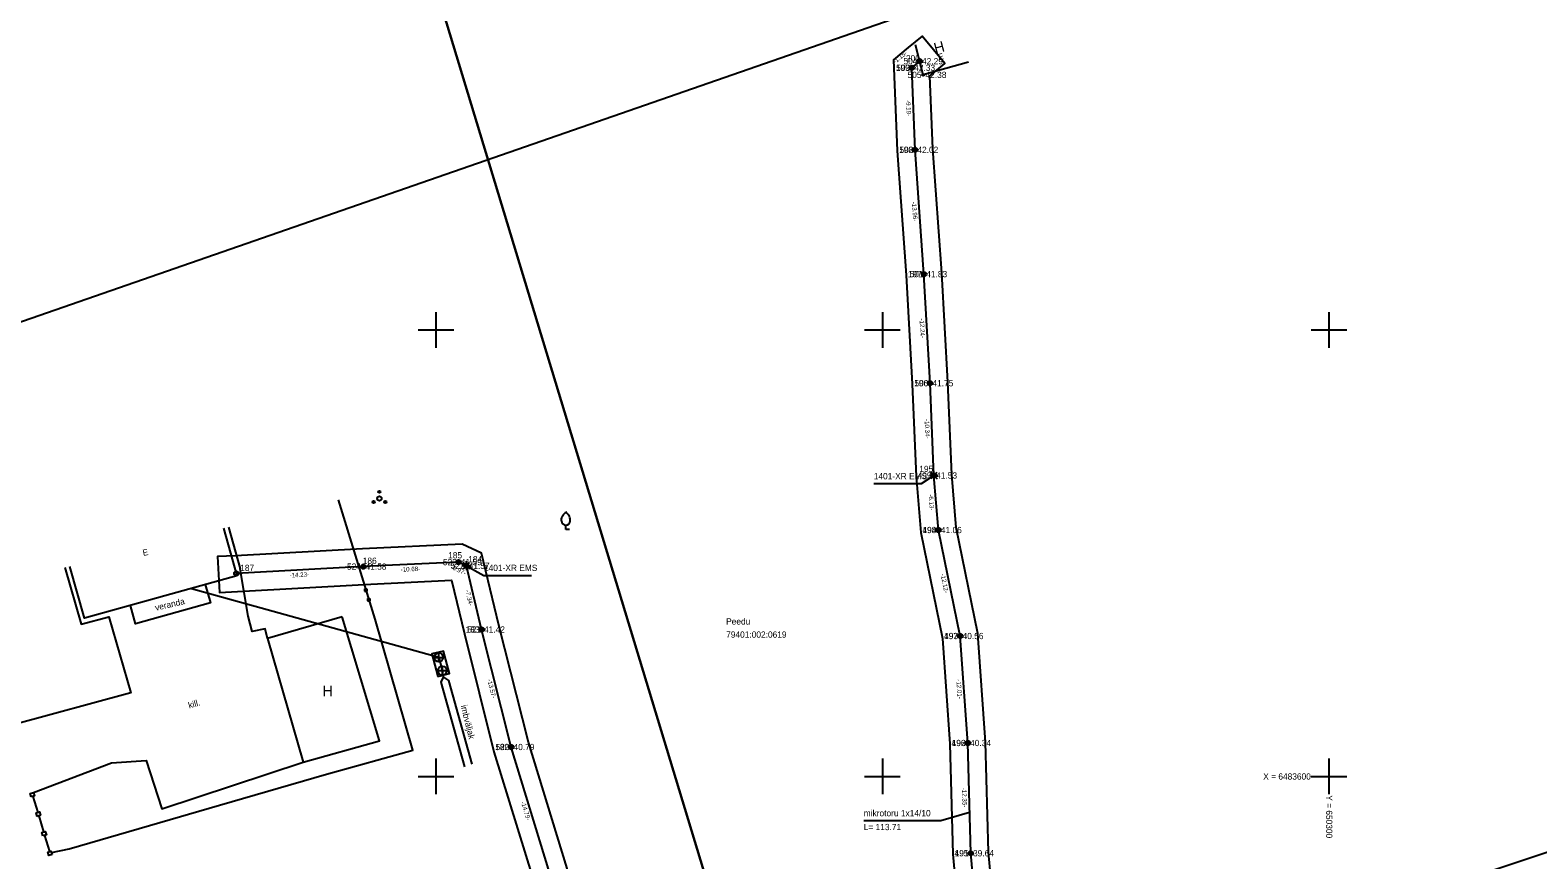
# Model space of a CAD drawing. Extents: x 647603 to 650850, y 6482647 to 6486043.
# Drawn here: x 650154.6 to 650323.4, y 6483590.7 to 6483683.6 of the extents above; entities that cross this region are included whole.
import ezdxf

# ---------------------------------------------------------------- set-up
doc = ezdxf.new("R2010")
doc.units = 0
for name, color, linetype in [('AED', 7, 'Continuous'), ('HOONE', 7, 'Continuous'), ('HOONEDET', 7, 'Continuous'), ('JOONSIDE', 7, 'Continuous'), ('KKAEV', 7, 'Continuous'), ('KOORDPUNKT', 7, 'Continuous'), ('KTRASS', 7, 'Continuous'), ('MOOTKORG_EH2000', 7, 'Continuous'), ('MOOTMPUNKT', 7, 'Continuous'), ('MOOTNR', 7, 'Continuous'), ('MOOTPIIR', 7, 'Continuous'), ('PIIR', 7, 'Continuous'), ('PUU', 7, 'Continuous'), ('RAJATIS', 7, 'Continuous'), ('SITRASS', 7, 'Continuous'), ('TEE', 7, 'Continuous'), ('VORK', 7, 'Continuous'), ('VORMISTUS', 7, 'Continuous')]:
    doc.layers.add(name, color=color, linetype=linetype)

msp = doc.modelspace()

# ---------------------------------------------------------------- linework, layer by layer
at = {"layer": 'AED'}
for p, q in [((650192, 6483621), (650192, 6483620.75)), ((650192, 6483621), (650192.25, 6483621)), ((650192, 6483620.75), (650192.25, 6483620.75)), ((650192.25, 6483621), (650192.25, 6483620.75)), ((650192.35, 6483619.92), (650192.35, 6483619.67)), ((650192.35, 6483619.92), (650192.6, 6483619.92)), ((650192.35, 6483619.67), (650192.6, 6483619.67)), ((650192.6, 6483619.92), (650192.6, 6483619.67)), ((650154.87, 6483597.76), (650155.41, 6483595.96)), ((650155.52, 6483595.58), (650156.06, 6483593.78)), ((650156.17, 6483593.39), (650156.71, 6483591.6))]:
    msp.add_line(p, q, dxfattribs=at)
msp.add_lwpolyline([(650156.96, 6483591.46), (650158.92, 6483591.9), (650175.76, 6483596.77), (650187.76, 6483600.25), (650197.42, 6483602.93), (650193.19, 6483617.62), (650189.08, 6483630.97)], dxfattribs=at)
for points in [[(650154.68, 6483597.71), (650154.56, 6483598.09), (650154.94, 6483598.21), (650155.06, 6483597.82)], [(650155.33, 6483595.52), (650155.21, 6483595.9), (650155.6, 6483596.02), (650155.71, 6483595.64)], [(650155.98, 6483593.34), (650155.87, 6483593.72), (650156.25, 6483593.83), (650156.37, 6483593.45)]]:
    msp.add_lwpolyline(points, close=True, dxfattribs=at)
at = {"layer": 'HOONE'}
for points in [[(650259.66, 6483679.98), (650254.57, 6483678.56), (650253.71, 6483681.93)], [(650176.2, 6483627.78), (650177.72, 6483622.47), (650160.66, 6483617.72), (650158.99, 6483623.52)], [(650189.49, 6483617.88), (650181.13, 6483615.44), (650185.13, 6483601.58), (650193.67, 6483603.97), (650189.49, 6483617.88)]]:
    msp.add_lwpolyline(points, dxfattribs=at)
at = {"layer": 'HOONEDET'}
msp.add_lwpolyline([(650174.15, 6483621.47), (650174.74, 6483619.43), (650166.37, 6483617.08), (650165.79, 6483619.15)], dxfattribs=at)
at = {"layer": 'KKAEV'}
for p, q in [((650200.32, 6483612.82), (650200.32, 6483613.82)), ((650199.82, 6483613.32), (650200.82, 6483613.32)), ((650200.22, 6483611.85), (650201.22, 6483611.85)), ((650200.72, 6483611.35), (650200.72, 6483612.35))]:
    msp.add_line(p, q, dxfattribs=at)
msp.add_lwpolyline([(650200.2, 6483611.19), (650201.52, 6483611.51), (650200.84, 6483614.04), (650199.55, 6483613.72)], close=True, dxfattribs=at)
for centre in [(650200.32, 6483613.32), (650200.72, 6483611.85)]:
    msp.add_circle(centre, 0.5, dxfattribs=at)
at = {"layer": 'KOORDPUNKT'}
for centre, radius in [((650253.3, 6483679.36), 0.25), ((650253.3, 6483679.36), 0.0221), ((650253.3, 6483679.36), 0.025), ((650253.3, 6483679.36), 0.0191), ((650253.3, 6483679.36), 0.0132), ((650253.3, 6483679.36), 0.0161), ((650253.3, 6483679.36), 0.0102), ((650253.3, 6483679.36), 0.0043), ((650253.3, 6483679.36), 0.00726), ((650254.18, 6483680.09), 0.25), ((650254.18, 6483680.09), 0.025), ((650254.18, 6483680.09), 0.0161), ((650254.18, 6483680.09), 0.0191), ((650254.18, 6483680.09), 0.0221), ((650254.18, 6483680.09), 0.0132), ((650254.18, 6483680.09), 0.00726), ((650254.18, 6483680.09), 0.0102), ((650254.18, 6483680.09), 0.0043), ((650253.66, 6483670.17), 0.25), ((650253.66, 6483670.17), 0.0221), ((650253.66, 6483670.17), 0.025), ((650253.66, 6483670.17), 0.0191), ((650253.66, 6483670.17), 0.0132), ((650253.66, 6483670.17), 0.0161), ((650253.66, 6483670.17), 0.00726), ((650253.66, 6483670.17), 0.0102), ((650253.66, 6483670.17), 0.0043), ((650254.65, 6483656.25), 0.25), ((650254.65, 6483656.25), 0.025), ((650254.65, 6483656.25), 0.0191), ((650254.65, 6483656.25), 0.0221), ((650254.65, 6483656.25), 0.0132), ((650254.65, 6483656.25), 0.0161), ((650254.65, 6483656.25), 0.00726), ((650254.65, 6483656.25), 0.0102), ((650254.65, 6483656.25), 0.0043), ((650255.34, 6483644.03), 0.25), ((650255.34, 6483644.03), 0.025), ((650255.34, 6483644.03), 0.0191), ((650255.34, 6483644.03), 0.0221), ((650255.34, 6483644.03), 0.0161), ((650255.34, 6483644.03), 0.0102), ((650255.34, 6483644.03), 0.0132), ((650255.34, 6483644.03), 0.00726), ((650255.34, 6483644.03), 0.0043), ((650255.76, 6483633.7), 0.25), ((650255.76, 6483633.7), 0.0191), ((650255.76, 6483633.7), 0.0221), ((650255.76, 6483633.7), 0.025), ((650255.76, 6483633.7), 0.0102), ((650255.76, 6483633.7), 0.0132), ((650255.76, 6483633.7), 0.0161), ((650255.76, 6483633.7), 0.00726), ((650255.76, 6483633.7), 0.0043), ((650256.29, 6483627.59), 0.25), ((650256.29, 6483627.59), 0.025), ((650256.29, 6483627.59), 0.0221), ((650256.29, 6483627.59), 0.0161), ((650256.29, 6483627.59), 0.0191), ((650256.29, 6483627.59), 0.0102), ((650256.29, 6483627.59), 0.0132), ((650256.29, 6483627.59), 0.00726), ((650256.29, 6483627.59), 0.0043), ((650191.86, 6483623.49), 0.25), ((650191.86, 6483623.49), 0.0191), ((650191.86, 6483623.49), 0.0221), ((650191.86, 6483623.49), 0.025), ((650191.86, 6483623.49), 0.0161), ((650191.86, 6483623.49), 0.0102), ((650191.86, 6483623.49), 0.0132), ((650191.86, 6483623.49), 0.00726), ((650191.86, 6483623.49), 0.0043), ((650202.53, 6483624), 0.25), ((650202.53, 6483624), 0.025), ((650202.53, 6483624), 0.0191), ((650202.53, 6483624), 0.0221), ((650202.53, 6483624), 0.0132), ((650202.53, 6483624), 0.0161), ((650202.53, 6483624), 0.0102), ((650202.53, 6483624), 0.0043), ((650202.53, 6483624), 0.00726), ((650203.41, 6483623.59), 0.25), ((650203.41, 6483623.59), 0.0221), ((650203.41, 6483623.59), 0.025), ((650203.41, 6483623.59), 0.0191), ((650203.41, 6483623.59), 0.0102), ((650203.41, 6483623.59), 0.0132), ((650203.41, 6483623.59), 0.0161), ((650203.41, 6483623.59), 0.00726), ((650203.41, 6483623.59), 0.0043), ((650177.65, 6483622.72), 0.25), ((650177.65, 6483622.72), 0.0221), ((650177.65, 6483622.72), 0.025), ((650177.65, 6483622.72), 0.0191), ((650177.65, 6483622.72), 0.0132), ((650177.65, 6483622.72), 0.0161), ((650177.65, 6483622.72), 0.0102), ((650177.65, 6483622.72), 0.0043), ((650177.65, 6483622.72), 0.00726), ((650205.12, 6483616.45), 0.25), ((650205.12, 6483616.45), 0.025), ((650205.12, 6483616.45), 0.0191), ((650205.12, 6483616.45), 0.0221), ((650205.12, 6483616.45), 0.0161), ((650205.12, 6483616.45), 0.00726), ((650205.12, 6483616.45), 0.0102), ((650205.12, 6483616.45), 0.0132), ((650205.12, 6483616.45), 0.0043), ((650258.72, 6483615.72), 0.25), ((650258.72, 6483615.72), 0.025), ((650258.72, 6483615.72), 0.0221), ((650258.72, 6483615.72), 0.0161), ((650258.72, 6483615.72), 0.0191), ((650258.72, 6483615.72), 0.0132), ((650258.72, 6483615.72), 0.00726), ((650258.72, 6483615.72), 0.0102), ((650258.72, 6483615.72), 0.0043), ((650208.43, 6483603.29), 0.25), ((650208.43, 6483603.29), 0.0221), ((650208.43, 6483603.29), 0.025), ((650208.43, 6483603.29), 0.0132), ((650208.43, 6483603.29), 0.0161), ((650208.43, 6483603.29), 0.0191), ((650208.43, 6483603.29), 0.0102), ((650208.43, 6483603.29), 0.0043), ((650208.43, 6483603.29), 0.00726), ((650259.56, 6483603.74), 0.25), ((650259.56, 6483603.74), 0.0191), ((650259.56, 6483603.74), 0.0221), ((650259.56, 6483603.74), 0.025), ((650259.56, 6483603.74), 0.0161), ((650259.56, 6483603.74), 0.0102), ((650259.56, 6483603.74), 0.0132), ((650259.56, 6483603.74), 0.00726), ((650259.56, 6483603.74), 0.0043), ((650259.89, 6483591.39), 0.25), ((650259.89, 6483591.39), 0.0221), ((650259.89, 6483591.39), 0.025), ((650259.89, 6483591.39), 0.0161), ((650259.89, 6483591.39), 0.0191), ((650259.89, 6483591.39), 0.0132), ((650259.89, 6483591.39), 0.0102), ((650259.89, 6483591.39), 0.00726), ((650259.89, 6483591.39), 0.0043)]:
    msp.add_circle(centre, radius, dxfattribs=at)
at = {"layer": 'KTRASS'}
msp.add_line((650200.84, 6483611.1), (650200.72, 6483611.85), dxfattribs=at)
for points in [[(650172.61, 6483621.05), (650200.33, 6483613.34), (650200.71, 6483611.88)], [(650203.24, 6483601.06), (650200.59, 6483610.54), (650200.84, 6483611.1), (650201.4, 6483610.72), (650204.03, 6483601.36)]]:
    msp.add_lwpolyline(points, dxfattribs=at)
at = {"layer": 'MOOTMPUNKT'}
for centre in [(650253.3, 6483679.36), (650254.18, 6483680.09), (650254.57, 6483678.56), (650253.66, 6483670.17), (650254.65, 6483656.25), (650255.34, 6483644.03), (650255.76, 6483633.7), (650256.29, 6483627.59), (650191.86, 6483623.49), (650202.53, 6483624), (650203.41, 6483623.59), (650205.12, 6483616.45), (650258.72, 6483615.72), (650208.43, 6483603.29), (650259.56, 6483603.74), (650259.89, 6483591.39)]:
    msp.add_circle(centre, 0.1, dxfattribs=at)
at = {"layer": 'MOOTPIIR'}
msp.add_lwpolyline([(650263, 6483579.48), (650261.89, 6483591.51), (650261.56, 6483603.83), (650260.7, 6483615.99), (650258.27, 6483627.88), (650257.76, 6483633.82), (650257.34, 6483644.13), (650256.64, 6483656.38), (650255.66, 6483670.28), (650255.33, 6483678.45), (650255.46, 6483678.55), (650257, 6483679.83), (650254.44, 6483682.91), (650252.9, 6483681.63), (650251.26, 6483680.26), (650251.66, 6483670.06), (650252.65, 6483656.12), (650253.35, 6483643.93), (650253.77, 6483633.57), (650254.3, 6483627.3), (650256.73, 6483615.45), (650257.56, 6483603.64), (650257.89, 6483591.28), (650259.01, 6483579.12)], dxfattribs=at)
msp.add_lwpolyline([(650224.44, 6483555.49), (650223.03, 6483561.07), (650218.62, 6483573.73), (650214.7, 6483589.67), (650210.35, 6483603.82), (650207.06, 6483616.93), (650205.12, 6483624.99), (650202.93, 6483626.02), (650191.76, 6483625.48), (650177.54, 6483624.71), (650175.54, 6483624.61), (650175.76, 6483620.61), (650177.76, 6483620.72), (650191.96, 6483621.49), (650201.74, 6483621.96), (650203.18, 6483615.97), (650206.5, 6483602.75), (650210.84, 6483588.61), (650214.78, 6483572.59), (650219.19, 6483559.92), (650220.6, 6483554.36), (650221.77, 6483550.38), (650225.43, 6483551.6)], close=True, dxfattribs=at)
at = {"layer": 'PIIR'}
for points in [[(649815.13, 6484377.74), (649877.7, 6484450.47), (650211.23, 6484375.46), (650257.97, 6484244.23), (650328.71, 6484062.99), (650329.06, 6484060.01), (650489.86, 6483654.15), (650329.81, 6483593.26), (650238.07, 6483562.79), (650178.27, 6483759.98), (650087.81, 6483726.37), (649950.32, 6483675.53), (649866.23, 6483823.05), (649864.9, 6483827.35), (649709.16, 6484330.28)], [(650238.07, 6483562.79), (650142.62, 6483535.72), (650087.81, 6483726.37), (650178.27, 6483759.98)]]:
    msp.add_lwpolyline(points, close=True, dxfattribs=at)
at = {"layer": 'PUU'}
for p, q in [((650214.55, 6483627.63), (650214.55, 6483628.13)), ((650214.95, 6483627.63), (650214.55, 6483627.63))]:
    msp.add_line(p, q, dxfattribs=at)
for points in [[(650214.05, 6483628.63), (650214.05, 6483628.78), (650214.06, 6483628.84), (650214.09, 6483628.97), (650214.15, 6483629.09), (650214.3, 6483629.33), (650214.46, 6483629.53), (650214.55, 6483629.63)], [(650215.05, 6483628.63), (650215.05, 6483628.78), (650215.04, 6483628.84), (650215, 6483628.97), (650214.94, 6483629.09), (650214.8, 6483629.33), (650214.64, 6483629.53), (650214.55, 6483629.63)]]:
    msp.add_lwpolyline(points, dxfattribs=at)
for centre, radius in [((650193.67, 6483631.87), 0.125), ((650193.02, 6483630.74), 0.125), ((650193.67, 6483631.12), 0.25), ((650194.32, 6483630.74), 0.125)]:
    msp.add_circle(centre, radius, dxfattribs=at)
msp.add_arc((650214.55, 6483628.63), 0.5, 180, 0, dxfattribs=at)
at = {"layer": 'RAJATIS'}
msp.add_lwpolyline([(650157.01, 6483591.26), (650156.64, 6483591.14), (650156.52, 6483591.52), (650156.88, 6483591.64), (650157.01, 6483591.26)], dxfattribs=at)
at = {"layer": 'SITRASS'}
for p, q in [((650255.51, 6483633.7), (650255.26, 6483633.7)), ((650255.59, 6483633.87), (650255.41, 6483634.05)), ((650255.76, 6483633.95), (650255.76, 6483634.2)), ((650255.94, 6483633.87), (650256.12, 6483634.05)), ((650256.01, 6483633.7), (650256.26, 6483633.7)), ((650255.59, 6483633.52), (650255.41, 6483633.34)), ((650255.76, 6483633.45), (650255.76, 6483633.2)), ((650255.94, 6483633.52), (650256.12, 6483633.34)), ((650203.16, 6483623.59), (650202.91, 6483623.59)), ((650203.23, 6483623.76), (650203.05, 6483623.94)), ((650203.41, 6483623.84), (650203.41, 6483624.09)), ((650203.58, 6483623.76), (650203.76, 6483623.94)), ((650203.66, 6483623.59), (650203.91, 6483623.59)), ((650203.23, 6483623.41), (650203.05, 6483623.23)), ((650203.41, 6483623.34), (650203.41, 6483623.09)), ((650203.58, 6483623.41), (650203.76, 6483623.23))]:
    msp.add_line(p, q, dxfattribs=at)
for points in [[(650261.8, 6483567.25), (650261.84, 6483569.76), (650261, 6483579.3), (650259.89, 6483591.39), (650259.56, 6483603.74), (650258.72, 6483615.72), (650256.29, 6483627.59), (650255.76, 6483633.7), (650255.34, 6483644.03), (650254.65, 6483656.25), (650253.66, 6483670.17), (650253.3, 6483679.36), (650254.18, 6483680.09)], [(650255.76, 6483633.7), (650254.35, 6483632.77), (650249.03, 6483632.77)], [(650222.79, 6483553.88), (650221.11, 6483560.5), (650216.7, 6483573.16), (650212.77, 6483589.14), (650208.43, 6483603.29), (650205.12, 6483616.45), (650203.41, 6483623.59), (650202.53, 6483624), (650191.86, 6483623.49), (650177.65, 6483622.72)], [(650203.41, 6483623.59), (650205.38, 6483622.5), (650210.7, 6483622.5)], [(650259.77, 6483595.95), (650256.56, 6483595.03), (650247.91, 6483595.03)]]:
    msp.add_lwpolyline(points, dxfattribs=at)
for centre, radius in [((650255.76, 6483633.7), 0.25), ((650255.76, 6483633.7), 0.225), ((650255.76, 6483633.7), 0.2), ((650255.76, 6483633.7), 0.175), ((650255.76, 6483633.7), 0.15), ((650255.76, 6483633.7), 0.125), ((650255.76, 6483633.7), 0.1), ((650255.76, 6483633.7), 0.075), ((650255.76, 6483633.7), 0.05), ((650255.76, 6483633.7), 0.025), ((650203.41, 6483623.59), 0.25), ((650203.41, 6483623.59), 0.225), ((650203.41, 6483623.59), 0.2), ((650203.41, 6483623.59), 0.175), ((650203.41, 6483623.59), 0.15), ((650203.41, 6483623.59), 0.125), ((650203.41, 6483623.59), 0.1), ((650203.41, 6483623.59), 0.075), ((650203.41, 6483623.59), 0.05), ((650203.41, 6483623.59), 0.025)]:
    msp.add_circle(centre, radius, dxfattribs=at)
at = {"layer": 'TEE'}
for points in [[(650176.76, 6483627.92), (650178.08, 6483623.25)], [(650158.45, 6483623.38), (650160.25, 6483617.04), (650163.35, 6483617.87), (650165.82, 6483609.34), (650152.67, 6483605.77)], [(650181.13, 6483615.44), (650180.89, 6483616.54), (650179.42, 6483616.22), (650178.97, 6483617.96), (650178.08, 6483623.25)], [(650154.94, 6483598.21), (650163.68, 6483601.52), (650167.53, 6483601.76), (650169.32, 6483596.38), (650185.13, 6483601.58)]]:
    msp.add_lwpolyline(points, dxfattribs=at)
at = {"layer": 'VORK'}
for p, q in [((650200, 6483652), (650200, 6483648)), ((650250, 6483652), (650250, 6483648)), ((650300, 6483652), (650300, 6483648)), ((650198, 6483650), (650202, 6483650)), ((650248, 6483650), (650252, 6483650)), ((650298, 6483650), (650302, 6483650)), ((650200, 6483602), (650200, 6483598)), ((650250, 6483602), (650250, 6483598)), ((650300, 6483602), (650300, 6483598)), ((650198, 6483600), (650202, 6483600)), ((650248, 6483600), (650252, 6483600)), ((650298, 6483600), (650302, 6483600))]:
    msp.add_line(p, q, dxfattribs=at)
at = {"layer": 'VORMISTUS'}
msp.add_lwpolyline([(649870.6, 6483400.79), (649823.53, 6483536.34), (650373.32, 6483727.28), (650420.39, 6483591.72)], close=True, dxfattribs=at)

# ---------------------------------------------------------------- texts
at = {"layer": 'HOONE'}
for s, height, rotation, p in [('H', 1.2, 15.092, (650255.95, 6483680.92)), ('E', 0.7, 15.092, (650256.32, 6483680.18)), ('E', 0.7, 11.5671, (650167.23, 6483624.68))]:
    msp.add_text(s, height=height, rotation=rotation, dxfattribs=at).set_placement(p)
msp.add_text('H', height=1.2, dxfattribs=at).set_placement((650187.29, 6483608.97))
at = {"layer": 'HOONEDET'}
msp.add_text('veranda', height=0.7, rotation=13.0496, dxfattribs=at).set_placement((650168.63, 6483618.54))
at = {"layer": 'JOONSIDE'}
for s, rotation, p in [('-1.15-', 39.7482, (650251.43, 6483679.77)), ('-9.19-', 272.2826, (650252.66, 6483675.73)), ('-13.96-', 274.0499, (650253.3, 6483664.33)), ('-12.24-', 273.2557, (650254.16, 6483651.27)), ('-10.34-', 272.3218, (650254.73, 6483640.01)), ('-6.13-', 274.8956, (650255.17, 6483631.57)), ('-10.68-', 2.7426, (650196.06, 6483622.91)), ('-0.97-', 334.9974, (650201.6, 6483623.28)), ('-14.23-', 3.0996, (650183.62, 6483622.26)), ('-12.12-', 281.5789, (650256.51, 6483622.65)), ('-7.34-', 283.5252, (650203.28, 6483620.81)), ('-13.57-', 284.0926, (650205.74, 6483610.82)), ('-12.01-', 274.0289, (650258.28, 6483610.85)), ('-12.35-', 271.5315, (650258.92, 6483598.72)), ('-14.79-', 287.0632, (650209.51, 6483597.11))]:
    msp.add_text(s, height=0.5, rotation=rotation, dxfattribs=at).set_placement(p)
at = {"layer": 'KOORDPUNKT'}
for s, p in [('199 ', (650251.5, 6483679.01)), ('200 ', (650252.64, 6483680.07)), ('198 ', (650251.87, 6483669.82)), ('197 ', (650252.85, 6483655.9)), ('196 ', (650253.55, 6483643.68)), ('195 ', (650254.13, 6483634.08)), ('194 ', (650254.49, 6483627.24)), ('187 ', (650178.08, 6483623)), ('186 ', (650191.8, 6483623.8)), ('185 ', (650201.37, 6483624.41)), ('184 ', (650203.62, 6483623.97)), ('183 ', (650203.33, 6483616.1)), ('193 ', (650256.92, 6483615.37)), ('182 ', (650206.63, 6483602.94)), ('192 ', (650257.76, 6483603.39)), ('191 ', (650258.09, 6483591.04))]:
    msp.add_text(s, height=0.7, dxfattribs=at).set_placement(p)
at = {"layer": 'KTRASS'}
msp.add_text('imbväljak', height=0.7, rotation=283.7352, dxfattribs=at).set_placement((650202.77, 6483607.9))
at = {"layer": 'MOOTKORG_EH2000'}
for s, p in [(' 42.33', (650253.3, 6483679.01)), (' 42.29', (650254.18, 6483679.74)), (' 42.38', (650254.57, 6483678.21)), (' 42.02', (650253.66, 6483669.82)), (' 41.83', (650254.65, 6483655.9)), (' 41.75', (650255.34, 6483643.68)), (' 41.53', (650255.76, 6483633.35)), (' 41.06', (650256.29, 6483627.24)), (' 41.58', (650191.86, 6483623.14)), (' 41.59', (650202.53, 6483623.65)), (' 41.57', (650203.41, 6483623.24)), (' 41.42', (650205.12, 6483616.1)), (' 40.56', (650258.72, 6483615.37)), (' 40.79', (650208.43, 6483602.94)), (' 40.34', (650259.56, 6483603.39)), (' 39.64', (650259.89, 6483591.04))]:
    msp.add_text(s, height=0.7, dxfattribs=at).set_placement(p)
at = {"layer": 'MOOTNR'}
for s, p in [('503 ', (650251.55, 6483679.01)), ('504 ', (650252.36, 6483679.74)), ('505 ', (650252.82, 6483678.21)), ('502 ', (650251.91, 6483669.82)), ('501 ', (650253.04, 6483655.9)), ('500 ', (650253.59, 6483643.68)), ('499 ', (650253.94, 6483633.35)), ('498 ', (650254.47, 6483627.24)), ('524 ', (650190.04, 6483623.14)), ('523 ', (650200.78, 6483623.65)), ('522 ', (650201.66, 6483623.24)), ('521 ', (650203.51, 6483616.1)), ('497 ', (650256.9, 6483615.37)), ('520 ', (650206.68, 6483602.94)), ('496 ', (650257.74, 6483603.39)), ('495 ', (650258.07, 6483591.04))]:
    msp.add_text(s, height=0.7, dxfattribs=at).set_placement(p)
at = {"layer": 'PIIR'}
for s, p in [('Peedu', (650232.5, 6483617)), ('79401:002:0619', (650232.5, 6483615.53))]:
    msp.add_text(s, height=0.7, dxfattribs=at).set_placement(p)
at = {"layer": 'SITRASS'}
for s, p in [('1401-XR EMS', (650249.03, 6483633.27)), ('1401-XR EMS', (650205.38, 6483623)), ('mikrotoru 1x14/10 ', (650247.91, 6483595.53)), ('L= 113.71', (650247.91, 6483593.98))]:
    msp.add_text(s, height=0.7, dxfattribs=at).set_placement(p)
at = {"layer": 'TEE'}
msp.add_text('kill.', height=0.7, rotation=15.8179, dxfattribs=at).set_placement((650172.37, 6483607.6))
at = {"layer": 'VORK'}
msp.add_text('X = 6483600', height=0.7, dxfattribs=at).set_placement((650292.65, 6483599.64))
msp.add_text('Y = 650300 ', height=0.7, rotation=270, dxfattribs=at).set_placement((650299.69, 6483597.89))

doc.saveas('drawing.dxf')
